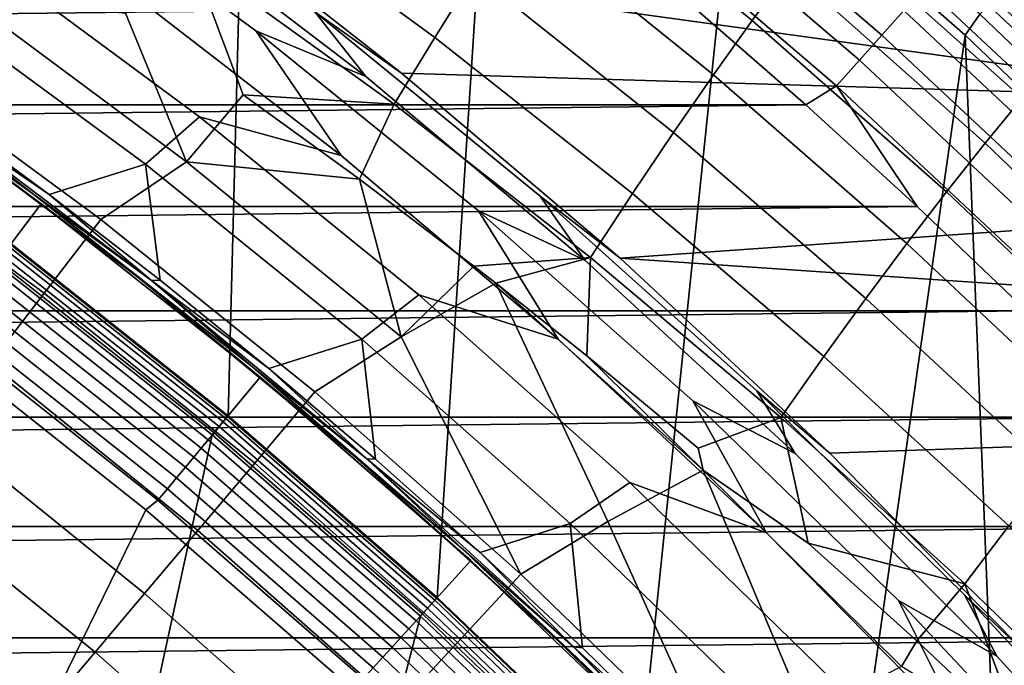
# Model space of a CAD drawing. Header units: metres. Extents: x -109 to 109, y -342 to 66.
# Tile 424 of 512: x 14.5 to 18.44, y 17.47 to 20.05. Entities that reach past the tile are written whole.
import ezdxf

# ---------------------------------------------------------------- set-up
doc = ezdxf.new("R2010")
doc.units = ezdxf.units.M
doc.layers.add('solid_K_24_62_16_000B91', color=7, linetype='CONTINUOUS')

msp = doc.modelspace()

# ---------------------------------------------------------------- linework, layer by layer
at = {"layer": 'solid_K_24_62_16_000B91'}
for points in [[(14.463273, 19.152376, 31), (15.332311, 18.464027, 31), (15.431111, 22.261171, 31), (14.416456, 22.931305, 31)], [(15.332311, 18.464027, 31), (16.168739, 17.73617, 31), (16.414732, 21.546125, 31), (15.431111, 22.261171, 31)], [(16.168739, 17.73617, 31), (16.970552, 16.970573, 31), (17.365381, 20.787554, 31), (16.414732, 21.546125, 31)], [(16.769501, 20.914469, -20.732752), (17.578627, 20.248474, -20.759508), (17.428621, 20.044769, -21.048035), (16.62385, 20.701302, -21.031639)], [(15.497514, 20.83922, -21.590944), (16.318201, 20.232164, -21.588411), (16.158993, 19.977339, -21.844627), (15.343896, 20.57349, -21.85634)], [(18.035437, 20.084665, 84.824738), (17.126501, 20.862711, 84.824738), (17.043226, 20.760954, 84.868843), (17.947742, 19.986691, 84.868843)], [(17.420309, 20.873119, 30.994898), (17.365381, 20.787554, 31), (18.281128, 19.986979, 31), (18.339025, 20.070736, 30.994898)], [(14.74524, 20.774921, 44.4907), (15.679371, 20.079262, 44.4907), (15.88258, 19.821375, 43.340183), (14.974123, 20.516308, 43.340183)], [(16.025616, 19.834984, 45.545338), (15.679371, 20.079262, 44.4907), (14.74524, 20.774921, 44.4907), (15.455422, 20.282452, 45.644539)], [(17.947742, 19.986691, 84.868843), (17.043226, 20.760954, 84.868843), (16.957727, 20.656479, 84.900612), (17.857706, 19.886101, 84.900612)], [(16.970552, 16.970573, 31), (17.736244, 16.168659, 31), (18.281128, 19.986979, 31), (17.365381, 20.787554, 31)], [(17.993963, 20.771048, -19.823368), (18.785267, 20.051828, -19.883141), (18.649841, 19.900595, -20.194818), (17.861704, 20.61216, -20.146372)], [(14.520877, 20.683212, 42.19429), (15.443437, 20.003784, 42.19429), (15.78422, 19.505245, 41.055355), (14.883606, 20.200853, 41.055355)], [(15.88258, 19.821375, 43.340183), (15.443437, 20.003784, 42.19429), (14.520877, 20.683212, 42.19429), (14.974123, 20.516308, 43.340183)], [(16.62385, 20.701302, -21.031639), (17.428621, 20.044769, -21.048035), (17.273516, 19.827215, -21.323462), (16.473286, 20.473677, -21.317137)], [(17.857706, 19.886101, 84.900612), (16.957727, 20.656479, 84.900612), (16.870735, 20.550179, 84.919785), (17.766098, 19.783752, 84.919785)], [(17.861704, 20.61216, -20.146372), (18.649841, 19.900595, -20.194818), (18.507904, 19.734579, -20.496021), (17.723122, 20.437788, -20.458685)], [(15.343896, 20.57349, -21.85634), (16.158993, 19.977339, -21.844627), (15.996056, 19.709766, -22.084955), (15.186725, 20.294497, -22.105482)], [(19.367441, 19.735804, 84.32914), (18.472631, 20.573109, 84.32914), (18.413597, 20.507154, 84.435905), (19.305546, 19.672523, 84.435905)], [(18.562641, 20.560114, 45.706093), (19.441263, 19.731379, 45.522366), (15.455422, 20.282452, 45.644539), (15.116573, 20.536043, 45.700756)], [(17.766098, 19.783752, 84.919785), (16.870735, 20.550179, 84.919785), (17.188747, 20.104275, 84.926178), (17.643488, 19.707708, 84.926178)], [(19.305546, 19.672523, 84.435905), (18.413597, 20.507154, 84.435905), (18.348236, 20.434132, 84.534042), (19.23702, 19.602465, 84.534042)], [(16.473286, 20.473677, -21.317137), (17.273516, 19.827215, -21.323462), (17.113714, 19.596357, -21.584986), (16.318201, 20.232164, -21.588411)], [(17.723122, 20.437788, -20.458685), (18.507904, 19.734579, -20.496021), (18.359873, 19.554298, -20.785978), (17.578627, 20.248474, -20.759508)], [(19.23702, 19.602465, 84.534042), (18.348236, 20.434132, 84.534042), (18.277111, 20.35467, 84.622704), (19.162451, 19.526226, 84.622704)], [(15.217528, 19.659079, 39.925716), (15.001544, 19.469669, 38.807678), (14.104969, 20.128691, 38.807678), (14.309031, 20.329884, 39.925716)], [(15.78422, 19.505245, 41.055355), (15.217528, 19.659079, 39.925716), (14.309031, 20.329884, 39.925716), (14.883606, 20.200853, 41.055355)], [(19.162451, 19.526226, 84.622704), (18.277111, 20.35467, 84.622704), (18.200829, 20.269445, 84.701141), (19.082472, 19.444458, 84.701141)], [(15.186725, 20.294497, -22.105482), (15.392904, 19.747801, -22.324226), (15.165543, 19.47975, -22.569874), (14.921984, 20.074875, -22.34083)], [(15.186725, 20.294497, -22.105482), (15.996056, 19.709766, -22.084955), (15.392904, 19.747801, -22.324226)], [(19.441263, 19.731379, 45.522366), (16.025616, 19.834984, 45.545338), (15.455422, 20.282452, 45.644539)], [(17.578627, 20.248474, -20.759508), (18.359873, 19.554298, -20.785978), (18.206163, 19.360275, -21.063911), (17.428621, 20.044769, -21.048035)], [(19.082472, 19.444458, 84.701141), (18.200829, 20.269445, 84.701141), (18.120041, 20.179186, 84.768677), (18.99777, 19.357862, 84.768677)], [(16.318201, 20.232164, -21.588411), (17.113714, 19.596357, -21.584986), (16.949625, 19.352745, -21.831802), (16.158993, 19.977339, -21.844627)], [(19.362509, 19.369688, 30.953533), (18.474209, 20.218685, 30.953533), (18.407333, 20.145494, 30.979355), (19.292418, 19.29957, 30.979355)], [(18.99777, 19.357862, 84.768677), (18.120041, 20.179186, 84.768677), (18.035437, 20.084665, 84.824738), (18.909069, 19.267176, 84.824738)], [(13.937294, 19.900139, -22.877867), (14.275827, 20.140881, -22.569874), (15.165543, 19.47975, -22.569874), (14.823329, 19.249226, -22.877867)], [(14.616615, 19.348677, 37.711193), (14.165683, 19.681213, 37.711193), (14.104969, 20.128691, 38.807678), (15.001544, 19.469669, 38.807678)], [(15.165543, 19.47975, -22.569874), (14.275827, 20.140881, -22.569874), (14.921984, 20.074875, -22.34083)], [(19.292418, 19.29957, 30.979355), (18.407333, 20.145494, 30.979355), (18.339025, 20.070736, 30.994898), (19.220825, 19.227953, 30.994898)], [(17.188747, 20.104275, 84.926178), (-17.188755, 20.104267, 84.926178), (-17.643496, 19.707703, 84.926178)], [(17.643488, 19.707708, 84.926178), (17.188747, 20.104275, 84.926178), (-17.643496, 19.707703, 84.926178)], [(15.679371, 20.079262, 44.4907), (16.58073, 19.341635, 44.4907), (16.758829, 19.086248, 43.340183), (15.88258, 19.821375, 43.340183)], [(16.900602, 19.09376, 45.381012), (16.58073, 19.341635, 44.4907), (15.679371, 20.079262, 44.4907), (16.025616, 19.834984, 45.545338)], [(18.909069, 19.267176, 84.824738), (18.035437, 20.084665, 84.824738), (17.947742, 19.986691, 84.868843), (18.817127, 19.173176, 84.868843)], [(18.339025, 20.070736, 30.994898), (18.281128, 19.986979, 31), (19.15999, 19.146114, 31), (19.220825, 19.227953, 30.994898)], [(17.428621, 20.044769, -21.048035), (18.206163, 19.360275, -21.063911), (18.047194, 19.153028, -21.329048), (17.273516, 19.827215, -21.323462)], [(14.555068, 19.34911, 37.558521), (13.648598, 19.998844, 37.558521), (14.133533, 19.678062, 37.635696)], [(14.085249, 19.68236, 37.480381), (13.648598, 19.998844, 37.558521), (14.555068, 19.34911, 37.558521)], [(15.443437, 20.003784, 42.19429), (16.334251, 19.283239, 42.19429), (16.652369, 18.76952, 41.055355), (15.78422, 19.505245, 41.055355)], [(16.758829, 19.086248, 43.340183), (16.334251, 19.283239, 42.19429), (15.443437, 20.003784, 42.19429), (15.88258, 19.821375, 43.340183)], [(16.158993, 19.977339, -21.844627), (16.949625, 19.352745, -21.831802), (16.781654, 19.09692, -22.063108), (15.996056, 19.709766, -22.084955)], [(17.736244, 16.168659, 31), (18.464031, 15.332304, 31), (18.281128, 19.986979, 31)], [(18.817127, 19.173176, 84.868843), (17.947742, 19.986691, 84.868843), (17.857706, 19.886101, 84.900612), (18.722729, 19.076666, 84.900612)], [(18.464031, 15.332304, 31), (19.152418, 14.463225, 31), (19.15999, 19.146114, 31), (18.281128, 19.986979, 31)], [(13.676334, 19.964916, 34.900002), (14.583997, 19.311836, 34.900002), (14.403227, 19.072412, 34.599998), (13.506818, 19.717396, 34.599998)], [(13.676289, 19.964949, 37.401829), (14.58375, 19.312023, 37.401829), (14.583997, 19.311836, 34.900002), (13.676334, 19.964916, 34.900002)], [(14.085249, 19.68236, 37.480381), (14.58375, 19.312023, 37.401829), (13.676289, 19.964949, 37.401829)], [(14.596001, 18.954016, -23.208817), (13.723555, 19.594948, -23.208817), (13.937294, 19.900139, -22.877867), (14.823329, 19.249226, -22.877867)], [(18.722729, 19.076666, 84.900612), (17.857706, 19.886101, 84.900612), (17.766098, 19.783752, 84.919785), (18.626682, 18.978472, 84.919785)], [(19.441263, 19.731379, 45.522366), (19.867235, 19.302404, 45.427265), (16.900602, 19.09376, 45.381012), (16.025616, 19.834984, 45.545338)], [(17.273516, 19.827215, -21.323462), (18.047194, 19.153028, -21.329048), (17.883379, 18.933077, -21.580612), (17.113714, 19.596357, -21.584986)], [(17.766098, 19.783752, 84.919785), (17.643488, 19.707708, 84.926178), (18.08902, 19.300947, 84.926178)], [(18.626682, 18.978472, 84.919785), (17.766098, 19.783752, 84.919785), (18.08902, 19.300947, 84.926178), (18.525215, 18.884115, 84.926178)], [(15.165543, 19.47975, -22.569874), (15.392904, 19.747801, -22.324226), (15.857189, 19.410479, -22.307129)], [(15.996056, 19.709766, -22.084955), (15.857189, 19.410479, -22.307129), (15.392904, 19.747801, -22.324226)], [(18.507904, 19.734579, -20.496021), (19.263577, 19.004469, -20.533175), (19.11264, 18.833389, -20.812042), (18.359873, 19.554298, -20.785978)], [(17.643488, 19.707708, 84.926178), (-17.643496, 19.707703, 84.926178), (-18.089027, 19.30094, 84.926178)], [(18.08902, 19.300947, 84.926178), (17.643488, 19.707708, 84.926178), (-18.089027, 19.30094, 84.926178)], [(15.996056, 19.709766, -22.084955), (16.781654, 19.09692, -22.063108), (16.315168, 19.062672, -22.289497), (15.857189, 19.410479, -22.307129)], [(14.975613, 19.013695, 37.480381), (14.58375, 19.312023, 37.401829), (14.085249, 19.68236, 37.480381)], [(14.975613, 19.013695, 37.480381), (14.085249, 19.68236, 37.480381), (14.555068, 19.34911, 37.558521)], [(14.133533, 19.678062, 37.635696), (14.165683, 19.681213, 37.711193), (14.616615, 19.348677, 37.711193)], [(15.026075, 19.005262, 37.635696), (14.133533, 19.678062, 37.635696), (14.616615, 19.348677, 37.711193)], [(14.555068, 19.34911, 37.558521), (14.133533, 19.678062, 37.635696), (15.026075, 19.005262, 37.635696)], [(16.094625, 18.947706, 39.925716), (15.867373, 18.770744, 38.807678), (15.001544, 19.469669, 38.807678), (15.217528, 19.659079, 39.925716)], [(16.652369, 18.76952, 41.055355), (16.094625, 18.947706, 39.925716), (15.217528, 19.659079, 39.925716), (15.78422, 19.505245, 41.055355)], [(14.381199, 18.675077, -23.561533), (13.521592, 19.306578, -23.561533), (13.723555, 19.594948, -23.208817), (14.596001, 18.954016, -23.208817)], [(17.113714, 19.596357, -21.584986), (17.883379, 18.933077, -21.580612), (17.715137, 18.700941, -21.817831), (16.949625, 19.352745, -21.831802)], [(18.359873, 19.554298, -20.785978), (19.11264, 18.833389, -20.812042), (18.955891, 18.649231, -21.079172), (18.206163, 19.360275, -21.063911)], [(15.059745, 19.00581, 37.711193), (14.616615, 19.348677, 37.711193), (15.001544, 19.469669, 38.807678)], [(14.823329, 19.249226, -22.877867), (15.165543, 19.47975, -22.569874), (16.024683, 18.779346, -22.569874), (15.679008, 18.558891, -22.877867)], [(15.494835, 18.652798, 37.711193), (15.059745, 19.00581, 37.711193), (15.001544, 19.469669, 38.807678), (15.867373, 18.770744, 38.807678)], [(16.024683, 18.779346, -22.569874), (15.165543, 19.47975, -22.569874), (15.857189, 19.410479, -22.307129)], [(16.024683, 18.779346, -22.569874), (15.857189, 19.410479, -22.307129), (16.315168, 19.062672, -22.289497)], [(15.430655, 18.658319, 37.558521), (14.555068, 19.34911, 37.558521), (15.026075, 19.005262, 37.635696)], [(14.975613, 19.013695, 37.480381), (14.555068, 19.34911, 37.558521), (15.430655, 18.658319, 37.558521)], [(15.026075, 19.005262, 37.635696), (14.616615, 19.348677, 37.711193), (15.059745, 19.00581, 37.711193)], [(16.58073, 19.341635, 44.4907), (17.447432, 18.563581, 44.4907), (17.601095, 18.312418, 43.340183), (16.758829, 19.086248, 43.340183)], [(17.739666, 18.313946, 45.20813), (17.447432, 18.563581, 44.4907), (16.58073, 19.341635, 44.4907), (16.900602, 19.09376, 45.381012)], [(16.949625, 19.352745, -21.831802), (17.715137, 18.700941, -21.817831), (17.542887, 18.45714, -22.03993), (16.781654, 19.09692, -22.063108)], [(18.206163, 19.360275, -21.063911), (18.955891, 18.649231, -21.079172), (18.793751, 18.452482, -21.333818), (18.047194, 19.153028, -21.329048)], [(18.08902, 19.300947, 84.926178), (-18.089027, 19.30094, 84.926178), (-18.525223, 18.884108, 84.926178)], [(18.525215, 18.884115, 84.926178), (18.08902, 19.300947, 84.926178), (-18.525223, 18.884108, 84.926178)], [(14.583997, 19.311836, 34.900002), (15.45988, 18.618059, 34.900002), (15.26825, 18.387241, 34.599998), (14.403227, 19.072412, 34.599998)], [(14.58375, 19.312023, 37.401829), (15.460092, 18.617884, 37.401829), (15.45988, 18.618059, 34.900002), (14.583997, 19.311836, 34.900002)], [(14.975613, 19.013695, 37.480381), (15.460092, 18.617884, 37.401829), (14.58375, 19.312023, 37.401829)], [(19.867235, 19.302404, 45.427265), (20.283998, 18.863966, 45.330067), (16.900602, 19.09376, 45.381012)], [(16.334251, 19.283239, 42.19429), (17.191492, 18.52306, 42.19429), (17.486265, 17.995186, 41.055355), (16.652369, 18.76952, 41.055355)], [(17.601095, 18.312418, 43.340183), (17.191492, 18.52306, 42.19429), (16.334251, 19.283239, 42.19429), (16.758829, 19.086248, 43.340183)], [(15.438557, 18.274269, -23.208817), (14.596001, 18.954016, -23.208817), (14.823329, 19.249226, -22.877867), (15.679008, 18.558891, -22.877867)], [(15.330046, 18.461271, 33.559608), (14.461082, 19.149569, 33.559608), (14.454562, 19.140934, 33.619072), (15.323133, 18.452948, 33.619072)], [(14.461082, 19.149569, 33.559608), (15.330046, 18.461271, 33.559608), (15.332323, 18.464016, 33.5), (14.463231, 19.152414, 33.5)], [(14.463231, 19.152414, 33.5), (15.332323, 18.464016, 33.5), (15.332311, 18.464027, 31), (14.463273, 19.152376, 31)], [(18.047194, 19.153028, -21.329048), (18.793751, 18.452482, -21.333818), (18.626642, 18.243639, -21.575237), (17.883379, 18.933077, -21.580612)], [(15.295878, 18.420126, 33.731934), (14.428852, 19.106888, 33.731934), (14.410038, 19.081974, 33.783684), (15.275933, 18.396109, 33.783684)], [(15.311689, 18.439167, 33.676792), (14.443767, 19.126638, 33.676792), (14.428852, 19.106888, 33.731934), (15.295878, 18.420126, 33.731934)], [(15.323133, 18.452948, 33.619072), (14.454562, 19.140934, 33.619072), (14.443767, 19.126638, 33.676792), (15.311689, 18.439167, 33.676792)], [(14.114507, 17.458044, 34.599998), (14.403227, 19.072412, 34.599998), (15.26825, 18.387241, 34.599998), (14.917254, 16.777308, 34.599998)], [(15.275933, 18.396109, 33.783684), (14.410038, 19.081974, 33.783684), (14.387598, 19.052259, 33.831291), (15.252145, 18.36746, 33.831291)], [(16.781654, 19.09692, -22.063108), (16.403639, 18.993704, -22.285999), (16.315168, 19.062672, -22.289497)], [(16.781654, 19.09692, -22.063108), (16.767096, 18.704094, -22.271322), (16.403639, 18.993704, -22.285999)], [(16.781654, 19.09692, -22.063108), (17.542887, 18.45714, -22.03993), (17.212984, 18.334681, -22.252562), (16.767096, 18.704094, -22.271322)], [(20.283998, 18.863966, 45.330067), (20.691385, 18.416203, 45.230801), (17.739666, 18.313946, 45.20813), (16.900602, 19.09376, 45.381012)], [(15.252145, 18.36746, 33.831291), (14.387598, 19.052259, 33.831291), (14.36186, 19.018177, 33.874054), (15.224861, 18.334604, 33.874054)], [(16.024683, 18.779346, -22.569874), (16.315168, 19.062672, -22.289497), (16.403639, 18.993704, -22.285999)], [(15.224861, 18.334604, 33.874054), (14.36186, 19.018177, 33.874054), (14.333201, 18.980227, 33.911354), (15.19448, 18.298018, 33.911354)], [(15.83428, 18.304785, 37.480381), (15.460092, 18.617884, 37.401829), (14.975613, 19.013695, 37.480381)], [(15.83428, 18.304785, 37.480381), (14.975613, 19.013695, 37.480381), (15.430655, 18.658319, 37.558521)], [(15.026075, 19.005262, 37.635696), (15.059745, 19.00581, 37.711193), (15.494835, 18.652798, 37.711193)], [(15.886638, 18.292011, 37.635696), (15.026075, 19.005262, 37.635696), (15.494835, 18.652798, 37.711193)], [(15.430655, 18.658319, 37.558521), (15.026075, 19.005262, 37.635696), (15.886638, 18.292011, 37.635696)], [(16.502579, 17.830553, -22.877867), (16.024683, 18.779346, -22.569874), (16.403639, 18.993704, -22.285999), (16.851519, 18.041082, -22.569874)], [(17.232063, 18.245546, -22.28595), (16.403639, 18.993704, -22.285999), (16.767096, 18.704094, -22.271322)], [(16.851519, 18.041082, -22.569874), (16.403639, 18.993704, -22.285999), (17.232063, 18.245546, -22.28595)], [(15.19448, 18.298018, 33.911354), (14.333201, 18.980227, 33.911354), (14.30204, 18.938961, 33.942642), (15.161446, 18.258236, 33.942642)], [(15.211355, 18.005333, -23.561533), (14.381199, 18.675077, -23.561533), (14.596001, 18.954016, -23.208817), (15.438557, 18.274269, -23.208817)], [(16.938511, 18.197235, 39.925716), (16.70068, 18.033348, 38.807678), (15.867373, 18.770744, 38.807678), (16.094625, 18.947706, 39.925716)], [(17.486265, 17.995186, 41.055355), (16.938511, 18.197235, 39.925716), (16.094625, 18.947706, 39.925716), (16.652369, 18.76952, 41.055355)], [(15.161446, 18.258236, 33.942642), (14.30204, 18.938961, 33.942642), (14.26883, 18.894985, 33.967464), (15.126241, 18.215839, 33.967464)], [(17.883379, 18.933077, -21.580612), (18.626642, 18.243639, -21.575237), (18.454994, 18.023193, -21.802683), (17.715137, 18.700941, -21.817831)], [(18.525215, 18.884115, 84.926178), (-18.525223, 18.884108, 84.926178), (-18.951799, 18.457464, 84.926178)], [(18.951792, 18.457472, 84.926178), (18.525215, 18.884115, 84.926178), (-18.951799, 18.457464, 84.926178)], [(15.126241, 18.215839, 33.967464), (14.26883, 18.894985, 33.967464), (14.234059, 18.84894, 33.985455), (15.08938, 18.17145, 33.985455)], [(15.08938, 18.17145, 33.985455), (14.234059, 18.84894, 33.985455), (14.198234, 18.8015, 33.996353), (15.051402, 18.125715, 33.996353)], [(15.051402, 18.125715, 33.996353), (14.198234, 18.8015, 33.996353), (14.150417, 18.762079, 34), (15.002549, 18.087936, 34)], [(13.730436, 17.824842, 34), (14.550922, 17.161602, 34), (15.002549, 18.087936, 34), (14.150417, 18.762079, 34)], [(15.921653, 18.289825, 37.711193), (15.494835, 18.652798, 37.711193), (15.867373, 18.770744, 38.807678)], [(16.502579, 17.830553, -22.877867), (15.679008, 18.558891, -22.877867), (16.024683, 18.779346, -22.569874)], [(16.33997, 17.917089, 37.711193), (15.921653, 18.289825, 37.711193), (15.867373, 18.770744, 38.807678), (16.70068, 18.033348, 38.807678)], [(14.998222, 17.753056, -23.93474), (14.179697, 18.413414, -23.93474), (14.381199, 18.675077, -23.561533), (15.211355, 18.005333, -23.561533)], [(17.232063, 18.245546, -22.28595), (16.767096, 18.704094, -22.271322), (17.212984, 18.334681, -22.252562)], [(17.715137, 18.700941, -21.817831), (18.454994, 18.023193, -21.802683), (18.279232, 17.791637, -22.015413), (17.542887, 18.45714, -22.03993)], [(16.273502, 17.927942, 37.558521), (15.430655, 18.658319, 37.558521), (15.886638, 18.292011, 37.635696)], [(15.83428, 18.304785, 37.480381), (15.430655, 18.658319, 37.558521), (16.273502, 17.927942, 37.558521)], [(15.886638, 18.292011, 37.635696), (15.494835, 18.652798, 37.711193), (15.921653, 18.289825, 37.711193)], [(15.45988, 18.618059, 34.900002), (16.30337, 17.884075, 34.900002), (16.101273, 17.662361, 34.599998), (15.26825, 18.387241, 34.599998)], [(16.303442, 17.884008, 37.401829), (16.30337, 17.884075, 34.900002), (15.45988, 18.618059, 34.900002), (15.460092, 18.617884, 37.401829)], [(15.83428, 18.304785, 37.480381), (16.303442, 17.884008, 37.401829), (15.460092, 18.617884, 37.401829)], [(16.249498, 17.5571, -23.208817), (15.438557, 18.274269, -23.208817), (15.679008, 18.558891, -22.877867), (16.502579, 17.830553, -22.877867)], [(17.447432, 18.563581, 44.4907), (18.277668, 17.746727, 44.4907), (18.407669, 17.501455, 43.340183), (17.601095, 18.312418, 43.340183)], [(18.541027, 17.4972, 45.027061), (18.277668, 17.746727, 44.4907), (17.447432, 18.563581, 44.4907), (17.739666, 18.313946, 45.20813)], [(17.191492, 18.52306, 42.19429), (18.013397, 17.724804, 42.19429), (18.284197, 17.183842, 41.055355), (17.486265, 17.995186, 41.055355)], [(18.407669, 17.501455, 43.340183), (18.013397, 17.724804, 42.19429), (17.191492, 18.52306, 42.19429), (17.601095, 18.312418, 43.340183)], [(18.951792, 18.457472, 84.926178), (-18.951799, 18.457464, 84.926178), (-19.368544, 18.021236, 84.926178)], [(19.368538, 18.021244, 84.926178), (18.951792, 18.457472, 84.926178), (-19.368544, 18.021236, 84.926178)], [(16.146936, 17.712345, 33.676792), (15.311689, 18.439167, 33.676792), (15.295878, 18.420126, 33.731934), (16.130262, 17.694056, 33.731934)], [(16.159004, 17.725584, 33.619072), (15.323133, 18.452948, 33.619072), (15.311689, 18.439167, 33.676792), (16.146936, 17.712345, 33.676792)], [(16.166292, 17.73358, 33.559608), (15.330046, 18.461271, 33.559608), (15.323133, 18.452948, 33.619072), (16.159004, 17.725584, 33.619072)], [(15.330046, 18.461271, 33.559608), (16.166292, 17.73358, 33.559608), (16.168695, 17.736214, 33.5), (15.332323, 18.464016, 33.5)], [(15.332323, 18.464016, 33.5), (16.168695, 17.736214, 33.5), (16.168739, 17.73617, 31), (15.332311, 18.464027, 31)], [(17.542887, 18.45714, -22.03993), (17.653032, 17.954145, -22.233177), (17.232063, 18.245546, -22.28595), (17.212984, 18.334681, -22.252562)], [(17.542887, 18.45714, -22.03993), (18.279232, 17.791637, -22.015413), (17.653032, 17.954145, -22.233177)], [(14.799926, 17.518343, -24.327097), (13.992223, 18.169971, -24.327097), (14.179697, 18.413414, -23.93474), (14.998222, 17.753056, -23.93474)], [(16.10923, 17.670982, 33.783684), (15.275933, 18.396109, 33.783684), (15.252145, 18.36746, 33.831291), (16.084145, 17.643465, 33.831291)], [(16.130262, 17.694056, 33.731934), (15.295878, 18.420126, 33.731934), (15.275933, 18.396109, 33.783684), (16.10923, 17.670982, 33.783684)], [(20.691385, 18.416203, 45.230801), (21.089098, 17.959393, 45.129528), (18.541027, 17.4972, 45.027061), (17.739666, 18.313946, 45.20813)], [(14.917254, 16.777308, 34.599998), (15.26825, 18.387241, 34.599998), (16.101273, 17.662361, 34.599998), (15.687549, 16.059368, 34.599998)], [(16.084145, 17.643465, 33.831291), (15.252145, 18.36746, 33.831291), (15.224861, 18.334604, 33.874054), (16.055372, 17.611904, 33.874054)], [(16.055372, 17.611904, 33.874054), (15.224861, 18.334604, 33.874054), (15.19448, 18.298018, 33.911354), (16.023333, 17.576759, 33.911354)], [(16.023333, 17.576759, 33.911354), (15.19448, 18.298018, 33.911354), (15.161446, 18.258236, 33.942642), (15.988497, 17.538546, 33.942642)], [(16.659433, 17.557131, 37.480381), (16.303442, 17.884008, 37.401829), (15.83428, 18.304785, 37.480381)], [(16.659433, 17.557131, 37.480381), (15.83428, 18.304785, 37.480381), (16.273502, 17.927942, 37.558521)], [(15.886638, 18.292011, 37.635696), (15.921653, 18.289825, 37.711193), (16.33997, 17.917089, 37.711193)], [(16.713387, 17.539829, 37.635696), (15.886638, 18.292011, 37.635696), (16.33997, 17.917089, 37.711193)], [(16.273502, 17.927942, 37.558521), (15.886638, 18.292011, 37.635696), (16.713387, 17.539829, 37.635696)], [(15.988497, 17.538546, 33.942642), (15.161446, 18.258236, 33.942642), (15.126241, 18.215839, 33.967464), (15.951371, 17.497822, 33.967464)], [(16.010363, 17.298719, -23.561533), (15.211355, 18.005333, -23.561533), (15.438557, 18.274269, -23.208817), (16.249498, 17.5571, -23.208817)], [(17.292356, 17.065701, -22.877867), (16.851519, 18.041082, -22.569874), (17.232063, 18.245546, -22.28595), (17.644379, 17.266447, -22.569874)], [(18.026304, 17.461279, -22.28595), (17.232063, 18.245546, -22.28595), (17.653032, 17.954145, -22.233177), (18.086838, 17.562704, -22.21316)], [(17.644379, 17.266447, -22.569874), (17.232063, 18.245546, -22.28595), (18.026304, 17.461279, -22.28595)], [(15.951371, 17.497822, 33.967464), (15.126241, 18.215839, 33.967464), (15.08938, 18.17145, 33.985455), (15.9125, 17.455181, 33.985455)], [(17.747444, 17.409214, 39.925716), (17.49976, 17.258991, 38.807678), (16.70068, 18.033348, 38.807678), (16.938511, 18.197235, 39.925716)], [(18.284197, 17.183842, 41.055355), (17.747444, 17.409214, 39.925716), (16.938511, 18.197235, 39.925716), (17.486265, 17.995186, 41.055355)], [(14.617181, 17.302044, -24.737186), (13.81945, 17.945625, -24.737186), (13.992223, 18.169971, -24.327097), (14.799926, 17.518343, -24.327097)], [(15.9125, 17.455181, 33.985455), (15.08938, 18.17145, 33.985455), (15.051402, 18.125715, 33.996353), (15.87245, 17.411249, 33.996353)], [(15.87245, 17.411249, 33.996353), (15.051402, 18.125715, 33.996353), (15.002549, 18.087936, 34), (15.822515, 17.375212, 34)], [(14.550922, 17.161602, 34), (15.339415, 16.460629, 34), (15.822515, 17.375212, 34), (15.002549, 18.087936, 34)], [(17.292356, 17.065701, -22.877867), (16.502579, 17.830553, -22.877867), (16.851519, 18.041082, -22.569874)], [(19.368538, 18.021244, 84.926178), (-19.368544, 18.021236, 84.926178), (-19.775284, 17.575592, 84.926178)], [(19.775276, 17.5756, 84.926178), (19.368538, 18.021244, 84.926178), (-19.775284, 17.575592, 84.926178)], [(15.786034, 17.056341, -23.93474), (14.998222, 17.753056, -23.93474), (15.211355, 18.005333, -23.561533), (16.010363, 17.298719, -23.561533)], [(16.749565, 17.53479, 37.711193), (16.33997, 17.917089, 37.711193), (16.70068, 18.033348, 38.807678)], [(17.150217, 17.143127, 37.711193), (16.749565, 17.53479, 37.711193), (16.70068, 18.033348, 38.807678), (17.49976, 17.258991, 38.807678)], [(18.454994, 18.023193, -21.802683), (19.168655, 17.320768, -21.786324), (18.99017, 17.101631, -21.989542), (18.279232, 17.791637, -22.015413)], [(13.81945, 17.945625, -24.737186), (14.617181, 17.302044, -24.737186), (14.450645, 17.104937, -25.16353), (13.662004, 17.741186, -25.16353)], [(17.081823, 17.159527, 37.558521), (16.273502, 17.927942, 37.558521), (16.713387, 17.539829, 37.635696)], [(16.659433, 17.557131, 37.480381), (16.273502, 17.927942, 37.558521), (17.081823, 17.159527, 37.558521)], [(18.279232, 17.791637, -22.015413), (18.086838, 17.562704, -22.21316), (17.653032, 17.954145, -22.233177)], [(16.30337, 17.884075, 34.900002), (17.112207, 17.111761, 34.900002), (16.900074, 16.899632, 34.599998), (16.101273, 17.662361, 34.599998)], [(16.303442, 17.884008, 37.401829), (17.111998, 17.111971, 37.401829), (17.112207, 17.111761, 34.900002), (16.30337, 17.884075, 34.900002)], [(16.659433, 17.557131, 37.480381), (17.111998, 17.111971, 37.401829), (16.303442, 17.884008, 37.401829)], [(16.713387, 17.539829, 37.635696), (16.33997, 17.917089, 37.711193), (16.749565, 17.53479, 37.711193)], [(14.513343, 17.11445, 34.003647), (14.550922, 17.161602, 34), (13.730436, 17.824842, 34), (13.695198, 17.775913, 34.003647)], [(17.027163, 16.803978, -23.208817), (16.249498, 17.5571, -23.208817), (16.502579, 17.830553, -22.877867), (17.292356, 17.065701, -22.877867)], [(14.513343, 17.11445, 34.003647), (13.695198, 17.775913, 34.003647), (13.658916, 17.728821, 34.014545), (14.474894, 17.069111, 34.014545)], [(18.279232, 17.791637, -22.015413), (18.514219, 17.160389, -22.192488), (18.086838, 17.562704, -22.21316)], [(18.279232, 17.791637, -22.015413), (18.99017, 17.101631, -21.989542), (18.514219, 17.160389, -22.192488)], [(15.577321, 16.830841, -24.327097), (14.799926, 17.518343, -24.327097), (14.998222, 17.753056, -23.93474), (15.786034, 17.056341, -23.93474)], [(16.960392, 16.960392, 33.619072), (16.159004, 17.725584, 33.619072), (16.146936, 17.712345, 33.676792), (16.947723, 16.947723, 33.676792)], [(16.96804, 16.96804, 33.559608), (16.166292, 17.73358, 33.559608), (16.159004, 17.725584, 33.619072), (16.960392, 16.960392, 33.619072)], [(16.166292, 17.73358, 33.559608), (16.96804, 16.96804, 33.559608), (16.970562, 16.970564, 33.5), (16.168695, 17.736214, 33.5)], [(16.168695, 17.736214, 33.5), (16.970562, 16.970564, 33.5), (16.970552, 16.970573, 31), (16.168739, 17.73617, 31)], [(18.013397, 17.724804, 42.19429), (18.798275, 16.890116, 42.19429), (19.044519, 16.337151, 41.055355), (18.284197, 17.183842, 41.055355)], [(19.176916, 16.655003, 43.340183), (18.798275, 16.890116, 42.19429), (18.013397, 17.724804, 42.19429), (18.407669, 17.501455, 43.340183)], [(18.277668, 17.746727, 44.4907), (19.0697, 16.89278, 44.4907), (19.176916, 16.655003, 43.340183), (18.407669, 17.501455, 43.340183)], [(18.541027, 17.4972, 45.027061), (19.0697, 16.89278, 44.4907), (18.277668, 17.746727, 44.4907)], [(16.930223, 16.930223, 33.731934), (16.130262, 17.694056, 33.731934), (16.10923, 17.670982, 33.783684), (16.908148, 16.908148, 33.783684)], [(16.947723, 16.947723, 33.676792), (16.146936, 17.712345, 33.676792), (16.130262, 17.694056, 33.731934), (16.930223, 16.930223, 33.731934)], [(15.687549, 16.059368, 34.599998), (16.101273, 17.662361, 34.599998), (16.900074, 16.899632, 34.599998), (16.422916, 15.306545, 34.599998)], [(16.908148, 16.908148, 33.783684), (16.10923, 17.670982, 33.783684), (16.084145, 17.643465, 33.831291), (16.881817, 16.881817, 33.831291)], [(16.851618, 16.851618, 33.874054), (16.055372, 17.611904, 33.874054), (16.023333, 17.576759, 33.911354), (16.817991, 16.817991, 33.911354)], [(16.881817, 16.881817, 33.831291), (16.084145, 17.643465, 33.831291), (16.055372, 17.611904, 33.874054), (16.851618, 16.851618, 33.874054)], [(19.775276, 17.5756, 84.926178), (-19.775284, 17.575592, 84.926178), (-20.171722, 17.120865, 84.926178)], [(20.171715, 17.120872, 84.926178), (19.775276, 17.5756, 84.926178), (-20.171722, 17.120865, 84.926178)], [(16.817991, 16.817991, 33.911354), (16.023333, 17.576759, 33.911354), (15.988497, 17.538546, 33.942642), (16.781427, 16.781427, 33.942642)], [(16.781427, 16.781427, 33.942642), (15.988497, 17.538546, 33.942642), (15.951371, 17.497822, 33.967464), (16.74246, 16.74246, 33.967464)], [(16.776583, 16.556681, -23.561533), (16.010363, 17.298719, -23.561533), (16.249498, 17.5571, -23.208817), (17.027163, 16.803978, -23.208817)], [(17.449324, 16.772318, 37.480381), (17.111998, 17.111971, 37.401829), (16.659433, 17.557131, 37.480381)], [(17.449324, 16.772318, 37.480381), (16.659433, 17.557131, 37.480381), (17.081823, 17.159527, 37.558521)], [(16.713387, 17.539829, 37.635696), (16.749565, 17.53479, 37.711193), (17.150217, 17.143127, 37.711193)], [(17.504566, 16.750319, 37.635696), (16.713387, 17.539829, 37.635696), (17.150217, 17.143127, 37.711193)], [(17.081823, 17.159527, 37.558521), (16.713387, 17.539829, 37.635696), (17.504566, 16.750319, 37.635696)], [(18.026304, 17.461279, -22.28595), (18.086838, 17.562704, -22.21316), (18.514219, 17.160389, -22.192488)], [(15.384977, 16.623032, -24.737186), (14.617181, 17.302044, -24.737186), (14.799926, 17.518343, -24.327097), (15.577321, 16.830841, -24.327097)], [(16.74246, 16.74246, 33.967464), (15.951371, 17.497822, 33.967464), (15.9125, 17.455181, 33.985455), (16.701662, 16.701662, 33.985455)]]:
    msp.add_3dface(points, dxfattribs=at)

doc.saveas('drawing.dxf')
